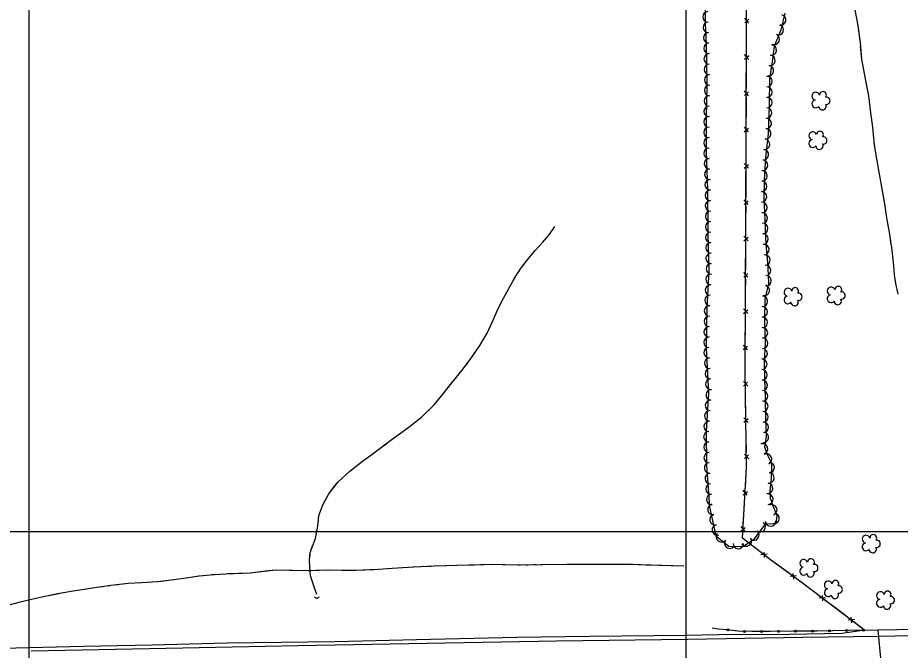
# Model space of a CAD drawing. Extents: x 353423 to 364002, y 127000 to 201942.
# Drawn here: x 359491 to 360163, y 153410 to 153891 of the extents above; entities that cross this region are included whole.
import ezdxf

# ---------------------------------------------------------------- set-up
doc = ezdxf.new("R2010")
doc.units = 0
for name, color, linetype in [('E_DTM_SlopeBottom', 7, 'Continuous'), ('E_DTM_SlopeTop', 7, 'Continuous'), ('E_FEN_Generic', 7, 'Continuous'), ('E_LAND_TreeLine', 7, 'Continuous'), ('E_MISCPROP', 7, 'Continuous'), ('E_STRUCT_WingWall', 7, 'Continuous')]:
    doc.layers.add(name, color=color, linetype=linetype)

msp = doc.modelspace()

# ---------------------------------------------------------------- linework, layer by layer
at = {"layer": 'E_DTM_SlopeBottom'}
for p, q in [((360044.48, 153886.91), (360047.63, 153889.67)), ((360047.69, 153886.73), (360044.49, 153890.42)), ((360044.39, 153859.28), (360047.54, 153862.05)), ((360047.6, 153859.1), (360044.4, 153862.8)), ((360044.3, 153831.66), (360047.45, 153834.42)), ((360047.51, 153831.48), (360044.31, 153835.18)), ((360044.21, 153804.04), (360047.36, 153806.8)), ((360047.42, 153803.86), (360044.22, 153807.55)), ((360044.12, 153776.41), (360047.28, 153779.18)), ((360047.33, 153776.23), (360044.13, 153779.93)), ((360047.24, 153748.61), (360044.04, 153752.31)), ((360044.03, 153748.79), (360047.19, 153751.55)), ((360043.91, 153721.17), (360047.07, 153723.92)), ((360047.12, 153720.98), (360043.93, 153724.69)), ((360043.76, 153693.55), (360046.92, 153696.3)), ((360046.97, 153693.36), (360043.78, 153697.06)), ((360043.6, 153665.92), (360046.76, 153668.68)), ((360046.82, 153665.74), (360043.62, 153669.44)), ((360043.45, 153638.3), (360046.61, 153641.05)), ((360046.66, 153638.11), (360043.47, 153641.82)), ((360046.77, 153610.53), (360043.5, 153614.17)), ((360043.55, 153610.65), (360046.66, 153613.46)), ((360047.16, 153582.9), (360043.89, 153586.55)), ((360043.94, 153583.03), (360047.05, 153585.85)), ((360047.55, 153555.28), (360044.28, 153558.92)), ((360044.33, 153555.41), (360047.44, 153558.22)), ((360043.22, 153527.93), (360046.52, 153530.51)), ((360046.42, 153527.57), (360043.43, 153531.44)), ((360044.82, 153499.99), (360041.83, 153503.86)), ((360041.62, 153500.35), (360044.92, 153502.93)), ((360059.57, 153480.19), (360059.28, 153484.37)), ((360061.65, 153482.64), (360056.77, 153482.33)), ((360083.84, 153466.25), (360078.97, 153465.84)), ((360081.81, 153463.76), (360081.43, 153467.93)), ((360103.88, 153447.19), (360103.57, 153451.37)), ((360105.95, 153449.65), (360101.08, 153449.31)), ((360127.99, 153433), (360123.12, 153432.66)), ((360125.92, 153430.54), (360125.61, 153434.72))]:
    msp.add_line(p, q, dxfattribs=at)
for points in [[(360135.75, 153424.98), (360087.48, 153461.44), (360064.2, 153478.52), (360042.8, 153494.91), (360045.92, 153548.67), (360044.86, 153623.58), (360045.48, 153736.09), (360046.68, 154112.77), (360046.31, 154227.8), (360045.72, 154333.03), (360045.06, 154428.36), (360044.66, 154515.03), (360046.43, 154649.15)], [(360045.93, 153875.71), (360045.96, 153885.58)], [(360045.89, 153864.49), (360045.93, 153875.71)], [(360045.84, 153848.09), (360045.87, 153857.96)], [(360045.8, 153836.86), (360045.84, 153848.09)], [(360045.75, 153820.46), (360045.78, 153830.34)], [(360045.71, 153809.24), (360045.75, 153820.46)], [(360045.66, 153792.84), (360045.69, 153802.71)], [(360045.63, 153781.61), (360045.66, 153792.84)], [(360045.57, 153765.22), (360045.6, 153775.09)], [(360045.54, 153753.99), (360045.57, 153765.22)], [(360045.48, 153737.59), (360045.52, 153747.47)], [(360045.43, 153726.37), (360045.48, 153736.09), (360045.48, 153737.59)], [(360045.34, 153709.97), (360045.39, 153719.84)], [(360045.27, 153698.74), (360045.34, 153709.97)], [(360045.18, 153682.35), (360045.24, 153692.22)], [(360045.12, 153671.12), (360045.18, 153682.35)], [(360045.03, 153654.72), (360045.08, 153664.6)], [(360044.97, 153643.5), (360045.03, 153654.72)], [(360044.88, 153627.1), (360044.93, 153636.97)], [(360044.97, 153615.88), (360044.86, 153623.58), (360044.88, 153627.1)], [(360045.2, 153599.48), (360045.06, 153609.35)], [(360045.36, 153588.26), (360045.2, 153599.48)], [(360045.59, 153571.86), (360045.45, 153581.73)], [(360045.75, 153560.64), (360045.59, 153571.86)], [(360045.66, 153544.24), (360045.92, 153548.67), (360045.84, 153554.11)], [(360045.01, 153533.04), (360045.66, 153544.24)], [(360044.06, 153516.67), (360044.63, 153526.52)], [(360043.41, 153505.46), (360044.06, 153516.67)], [(360047.42, 153491.36), (360042.8, 153494.91), (360043.03, 153498.95)], [(360056.34, 153484.54), (360047.42, 153491.36)], [(360069.44, 153474.68), (360064.2, 153478.52), (360061.52, 153480.57)], [(360078.49, 153468.04), (360069.44, 153474.68)], [(360091.67, 153458.28), (360087.48, 153461.44), (360083.75, 153464.18)], [(360100.62, 153451.52), (360091.67, 153458.28)], [(360113.71, 153441.63), (360105.83, 153447.58)], [(360122.66, 153434.86), (360113.71, 153441.63)], [(360135.75, 153424.98), (360127.87, 153430.93)], [(360135.75, 153424.98), (360146.11, 153425.17)], [(360359.72, 153396.61), (360149.14, 153392.8), (360146.11, 153425.17), (360357.97, 153429), (360359.72, 153396.61)]]:
    msp.add_lwpolyline(points, dxfattribs=at)
msp.add_arc((359719.01, 153451.78), 2.38, 216.2169, 322.45647, dxfattribs=at)
at = {"layer": 'E_DTM_SlopeTop'}
for points in [[(359501.58, 153409.18), (359604.33, 153411.32), (359704.64, 153413.36), (359802.98, 153415.05), (359901.31, 153416.94), (360001.26, 153418.17), (360088.79, 153419.61), (360146.63, 153420.41), (360208.79, 153421.58), (360300.57, 153423.02), (360383.2, 153425.01), (360475.69, 153426.79), (360558.92, 153428.09), (360643.46, 153429.29), (360727.51, 153430.49), (360833.25, 153431.92), (360913.05, 153433), (360987.57, 153433.79), (361054.36, 153435.13), (361127.98, 153436.14)], [(360135.75, 153424.98), (360118.66, 153422.29), (360078.61, 153421.7), (360024.92, 153421.28), (359999.66, 153420.99), (359926.67, 153420.05), (359871.21, 153419.31), (359794.73, 153417.5), (359732.54, 153416.2), (359650.38, 153415.08), (359593.59, 153413.56), (359541.74, 153412.47), (359479.53, 153411.07), (359414.05, 153409.89), (359355.61, 153408.58), (359291.13, 153407.22), (359240.86, 153406.09), (359184.36, 153405.01), (359134.13, 153404.74), (359131.21, 153404.72)]]:
    msp.add_lwpolyline(points, dxfattribs=at)
at = {"layer": 'E_FEN_Generic'}
msp.add_lwpolyline([(360014.32, 153901.83), (360014.54, 153886.44), (360015.19, 153870.62), (360015.79, 153839.71), (360015.25, 153814.57), (360015.24, 153789.22), (360016.28, 153760.24), (360016.55, 153726.34), (360017.08, 153698.39), (360015.7, 153669.56), (360015.15, 153639.36), (360017.07, 153605.34), (360015.09, 153576.14), (360015.52, 153550.56), (360017.67, 153518.79), (360022.48, 153496.61), (360032.46, 153488.89), (360043.12, 153488.69), (360051.65, 153494.09), (360060.55, 153505.73), (360068.54, 153506.12), (360069.22, 153512.22), (360066.1, 153519.31), (360064.54, 153524.2), (360064.15, 153524.62), (360063.79, 153530.88), (360064.98, 153540.64), (360065.24, 153551.59), (360061.8, 153558.41), (360060.1, 153563.48), (360059.79, 153564.19), (360061.02, 153572.57), (360060.52, 153585.22), (360060.22, 153601.59), (360059.76, 153615.95), (360059.54, 153628.62), (360060.24, 153643.84), (360059.88, 153660.23), (360060, 153676.79), (360062.9, 153688.71), (360062.66, 153694.64), (360062.17, 153704.95), (360060.72, 153718.31), (360059.94, 153736.86), (360059.36, 153753.61), (360059.55, 153767.33), (360060.57, 153784.8), (360062.54, 153802.53), (360063.46, 153824.18), (360063.54, 153844.21), (360064.98, 153852.45), (360065.6, 153857.1), (360067.23, 153869.51), (360072.36, 153881.56), (360075.2, 153894.33)], dxfattribs=at)
msp.add_lwpolyline([(360014.32, 153901.83), (360014.54, 153886.44), (360015.19, 153870.62), (360015.79, 153839.71), (360015.25, 153814.57), (360015.24, 153789.22), (360016.28, 153760.24), (360016.55, 153726.34), (360017.08, 153698.39), (360015.7, 153669.56), (360015.15, 153639.36), (360017.07, 153605.34), (360015.09, 153576.14), (360015.52, 153550.56), (360017.67, 153518.79), (360022.48, 153496.61), (360032.46, 153488.89), (360043.12, 153488.69), (360051.65, 153494.09), (360060.55, 153505.73), (360068.54, 153506.12), (360069.22, 153512.22), (360066.1, 153519.31), (360064.54, 153524.2), (360064.15, 153524.62), (360063.79, 153530.88), (360064.98, 153540.64), (360065.24, 153551.59), (360061.8, 153558.41), (360060.1, 153563.48), (360059.79, 153564.19), (360061.02, 153572.57), (360060.52, 153585.22), (360060.22, 153601.59), (360059.76, 153615.95), (360059.54, 153628.62), (360060.24, 153643.84), (360059.88, 153660.23), (360060, 153676.79), (360062.9, 153688.71), (360062.66, 153694.64), (360062.17, 153704.95), (360060.72, 153718.31), (360059.94, 153736.86), (360059.36, 153753.61), (360059.55, 153767.33), (360060.57, 153784.8), (360062.54, 153802.53), (360063.46, 153824.18), (360063.54, 153844.21), (360064.98, 153852.45), (360065.6, 153857.1), (360067.23, 153869.51), (360072.36, 153881.56), (360075.2, 153894.33)], dxfattribs=at)
for centre, radius, start, end in [((360016.56, 153891.44), 3.99, 90.83032, 270.81499), ((360071.89, 153889.07), 3.99, 257.47743, 77.46211), ((360016.76, 153883.51), 3.99, 92.35338, 272.33806), ((360017.08, 153875.53), 3.99, 92.35338, 272.33806), ((360070.14, 153881.68), 3.99, 246.94172, 66.9264), ((360067.01, 153874.33), 3.99, 246.94172, 66.9264), ((360017.34, 153867.5), 3.99, 91.11429, 271.09896), ((360064.68, 153866.18), 3.99, 262.52375, 82.50843), ((360017.5, 153859.52), 3.99, 91.11429, 271.09896), ((360063.64, 153858.26), 3.99, 262.52375, 82.50843), ((360017.65, 153851.53), 3.99, 91.11429, 271.09896), ((360062.51, 153850.44), 3.99, 260.13892, 80.1236), ((360017.8, 153843.54), 3.99, 91.11429, 271.09896), ((360061.44, 153842.19), 3.99, 269.76732, 89.752), ((360017.79, 153835.47), 3.99, 88.78428, 268.76896), ((360061.41, 153834.2), 3.99, 269.76732, 89.752), ((360098.62, 153831.09), 2.97, 17.13057, 260.10384), ((360104.08, 153831.96), 2.61, 321.8358, 179.76841), ((360017.62, 153827.49), 3.99, 88.78428, 268.76896), ((360061.38, 153826.21), 3.99, 269.76732, 89.752), ((360098.62, 153825.24), 2.97, 99.47975, 320.71364), ((360106.62, 153827.6), 2.78, 259.12766, 100.1387), ((360017.45, 153819.5), 3.99, 88.78428, 268.76896), ((360061.12, 153818.31), 3.99, 267.56174, 87.54642), ((360103.7, 153823.47), 2.78, 182.45064, 30.22364), ((360017.34, 153811.56), 3.99, 89.98958, 269.97426), ((360060.78, 153810.33), 3.99, 267.56174, 87.54642), ((360017.34, 153803.57), 3.99, 89.98958, 269.97426), ((360060.43, 153802.49), 3.99, 263.69266, 83.67733), ((360017.34, 153795.58), 3.99, 89.98958, 269.97426), ((360096.31, 153800.95), 2.97, 17.13057, 260.10384), ((360101.77, 153801.82), 2.61, 321.8358, 179.76841), ((360104.31, 153797.47), 2.78, 259.12766, 100.1387), ((360059.55, 153794.56), 3.99, 263.69266, 83.67733), ((360096.31, 153795.1), 2.97, 99.47975, 320.71364), ((360101.38, 153793.34), 2.78, 182.45064, 30.22364), ((360017.39, 153787.67), 3.99, 92.05335, 272.03803), ((360058.67, 153786.62), 3.99, 263.69266, 83.67733), ((360017.68, 153779.69), 3.99, 92.05335, 272.03803), ((360058.11, 153778.54), 3.99, 266.64255, 86.62723), ((360017.96, 153771.71), 3.99, 92.05335, 272.03803), ((360057.64, 153770.57), 3.99, 266.64255, 86.62723), ((360018.25, 153763.72), 3.99, 92.05335, 272.03803), ((360057.39, 153762.49), 3.99, 269.24349, 89.22816), ((360018.41, 153755.68), 3.99, 90.47572, 270.4604), ((360057.28, 153754.5), 3.99, 269.24349, 89.22816), ((360018.47, 153747.69), 3.99, 90.47572, 270.4604), ((360057.52, 153746.42), 3.99, 271.97718, 91.96185), ((360018.54, 153739.71), 3.99, 90.47572, 270.4604), ((360057.79, 153738.44), 3.99, 271.97718, 91.96185), ((360018.6, 153731.72), 3.99, 90.47572, 270.4604), ((360058.12, 153730.44), 3.99, 272.42044, 92.40512), ((360018.69, 153723.75), 3.99, 91.09025, 271.07493), ((360058.45, 153722.46), 3.99, 272.42044, 92.40512), ((360018.85, 153715.77), 3.99, 91.09025, 271.07493), ((360059.05, 153714.36), 3.99, 276.21738, 96.20206), ((360019, 153707.78), 3.99, 91.09025, 271.07493), ((360059.91, 153706.42), 3.99, 276.21738, 96.20206), ((360019.15, 153699.8), 3.99, 91.09025, 271.07493), ((360060.38, 153698.58), 3.99, 272.72737, 92.71205), ((360018.85, 153691.68), 3.99, 87.26191, 267.24658), ((360060.73, 153690.61), 3.99, 272.23959, 92.22427), ((360018.47, 153683.7), 3.99, 87.26191, 267.24658), ((360059.45, 153683.37), 3.99, 256.36898, 76.35366), ((360077.42, 153682.04), 2.97, 17.13057, 260.10384), ((360082.88, 153682.9), 2.61, 321.8358, 179.76841), ((360110.23, 153682.9), 2.97, 17.13057, 260.10384), ((360115.68, 153683.76), 2.61, 321.8358, 179.76841), ((360018.09, 153675.72), 3.99, 87.26191, 267.24658), ((360057.9, 153675.08), 3.99, 269.59584, 89.58052), ((360077.42, 153676.18), 2.97, 99.47975, 320.71364), ((360085.42, 153678.55), 2.78, 259.12766, 100.1387), ((360110.22, 153677.04), 2.97, 99.47975, 320.71364), ((360118.22, 153679.41), 2.78, 259.12766, 100.1387), ((360017.76, 153667.8), 3.99, 88.96976, 268.95444), ((360082.49, 153674.42), 2.78, 182.45064, 30.22364), ((360115.3, 153675.28), 2.78, 182.45064, 30.22364), ((360057.84, 153667.09), 3.99, 269.59584, 89.58052), ((360017.61, 153659.82), 3.99, 88.96976, 268.95444), ((360057.82, 153659.05), 3.99, 271.25211, 91.23679), ((360017.47, 153651.83), 3.99, 88.96976, 268.95444), ((360057.99, 153651.06), 3.99, 271.25211, 91.23679), ((360017.33, 153643.84), 3.99, 88.96976, 268.95444), ((360058.12, 153643.22), 3.99, 267.39418, 87.37885), ((360017.44, 153636.02), 3.99, 93.23077, 273.21544), ((360057.75, 153635.24), 3.99, 267.39418, 87.37885), ((360017.88, 153628.04), 3.99, 93.23077, 273.21544), ((360057.48, 153627.13), 3.99, 270.99386, 90.97854), ((360018.33, 153620.07), 3.99, 93.23077, 273.21544), ((360057.62, 153619.14), 3.99, 270.99386, 90.97854), ((360018.78, 153612.09), 3.99, 93.23077, 273.21544), ((360057.82, 153611.12), 3.99, 271.83033, 91.81501), ((360019.06, 153603.86), 3.99, 86.12794, 266.11262), ((360058.08, 153603.14), 3.99, 271.83033, 91.81501), ((360018.52, 153595.89), 3.99, 86.12794, 266.11262), ((360058.25, 153595.18), 3.99, 271.05749, 91.04217), ((360017.98, 153587.92), 3.99, 86.12794, 266.11262), ((360058.39, 153587.2), 3.99, 271.05749, 91.04217), ((360017.44, 153579.95), 3.99, 86.12794, 266.11262), ((360058.66, 153579.17), 3.99, 272.25269, 92.23737), ((360017.25, 153572.15), 3.99, 90.96594, 270.95061), ((360058.76, 153571.58), 3.99, 261.69393, 81.6786), ((360017.38, 153564.16), 3.99, 90.96594, 270.95061), ((360058.13, 153562.77), 3.99, 288.53075, 108.51543), ((360017.51, 153556.18), 3.99, 90.96594, 270.95061), ((360061.14, 153555.07), 3.99, 296.80435, 116.78903), ((360017.77, 153548.3), 3.99, 93.88841, 273.87309), ((360063.08, 153548.61), 3.99, 268.63814, 88.62281), ((360018.31, 153540.33), 3.99, 93.88841, 273.87309), ((360062.89, 153540.82), 3.99, 263.08082, 83.0655), ((360018.85, 153532.36), 3.99, 93.88841, 273.87309), ((360061.93, 153532.89), 3.99, 263.08082, 83.0655), ((360019.39, 153524.39), 3.99, 93.88841, 273.87309), ((360062.06, 153524.56), 3.99, 273.26407, 93.24874), ((360020.25, 153516.78), 3.99, 102.25109, 282.23576), ((360065.08, 153516.43), 3.99, 293.76501, 113.74969), ((360021.94, 153508.97), 3.99, 102.25109, 282.23576), ((360066.87, 153510), 3.99, 263.72628, 83.71096), ((360023.64, 153501.16), 3.99, 102.25109, 282.23576), ((360056.27, 153503.58), 3.99, 232.60431, 52.58899), ((360064.12, 153508), 3.99, 182.82041, 2.80509), ((360026.76, 153495.95), 3.99, 142.24939, 322.23407), ((360051.42, 153497.24), 3.99, 232.60431, 52.58899), ((360136.9, 153494.17), 2.97, 17.13057, 260.10384), ((360142.35, 153495.03), 2.61, 321.8358, 179.76841), ((360033.07, 153491.06), 3.99, 142.24939, 322.23407), ((360039.64, 153490.84), 3.99, 178.92734, 358.91202), ((360045.77, 153492.85), 3.99, 212.37268, 32.35736), ((360136.9, 153488.31), 2.97, 99.47975, 320.71364), ((360144.9, 153490.68), 2.78, 259.12766, 100.1387), ((360141.97, 153486.55), 2.78, 182.45064, 30.22364), ((360089.45, 153475.73), 2.97, 17.13057, 260.10384), ((360094.91, 153476.59), 2.61, 321.8358, 179.76841), ((360089.45, 153469.87), 2.97, 99.47975, 320.71364), ((360097.45, 153472.24), 2.78, 259.12766, 100.1387), ((360094.52, 153468.11), 2.78, 182.45064, 30.22364), ((360108.07, 153459.33), 2.97, 17.13057, 260.10384), ((360108.06, 153453.48), 2.97, 99.47975, 320.71364), ((360113.52, 153460.2), 2.61, 321.8358, 179.76841), ((360116.06, 153455.84), 2.78, 259.12766, 100.1387), ((360113.14, 153451.71), 2.78, 182.45064, 30.22364), ((360147.74, 153451.22), 2.97, 17.13057, 260.10384), ((360153.2, 153452.09), 2.61, 321.8358, 179.76841), ((360155.74, 153447.74), 2.78, 259.12766, 100.1387), ((360147.74, 153445.37), 2.97, 99.47975, 320.71364), ((360152.82, 153443.61), 2.78, 182.45064, 30.22364)]:
    msp.add_arc(centre, radius, start, end, dxfattribs=at)
at = {"layer": 'E_LAND_TreeLine'}
for p, q in [((359500, 152500), (359500, 155000)), ((360000, 152500), (360000, 155000)), ((359000, 153500), (362500, 153500))]:
    msp.add_line(p, q, dxfattribs=at)
at = {"layer": 'E_MISCPROP'}
msp.add_lwpolyline([(360135.75, 153424.98), (360099.74, 153424.18), (360081.66, 153424.2), (360064.12, 153423.98), (360049.97, 153423.83), (360039.38, 153424.14), (360031.28, 153425.16), (360024.41, 153425.65), (360019.71, 153426.38)], dxfattribs=at)
msp.add_lwpolyline([(360135.75, 153424.98), (360099.74, 153424.18), (360081.66, 153424.2), (360064.12, 153423.98), (360049.97, 153423.83), (360039.38, 153424.14), (360031.28, 153425.16), (360024.41, 153425.65), (360019.71, 153426.38)], dxfattribs=at)
for centre, radius in [((360031.59, 153425.12), 0.752), ((360031.59, 153425.12), 0.379), ((360044.44, 153423.99), 0.752), ((360044.44, 153423.99), 0.379), ((360057.35, 153423.91), 0.752), ((360057.35, 153423.91), 0.379), ((360070.26, 153424.06), 0.752), ((360070.26, 153424.06), 0.379), ((360083.17, 153424.2), 0.752), ((360083.17, 153424.2), 0.379), ((360096.08, 153424.19), 0.752), ((360096.08, 153424.19), 0.379), ((360108.98, 153424.39), 0.752), ((360108.98, 153424.39), 0.379), ((360121.89, 153424.67), 0.752), ((360121.89, 153424.67), 0.379), ((360134.8, 153424.96), 0.752), ((360134.8, 153424.96), 0.379)]:
    msp.add_circle(centre, radius, dxfattribs=at)
at = {"layer": 'E_STRUCT_WingWall'}
for points in [[(360127.32, 153901.93), (360130.24, 153886.36), (360132.23, 153872.04), (360133.29, 153859.21), (360136.09, 153844.33), (360138.64, 153831.45), (360140.15, 153818.34), (360141.67, 153807.42), (360143.02, 153793.93), (360144.81, 153783.51), (360146.58, 153773.19), (360148.82, 153760.72), (360150.95, 153749.31), (360152.39, 153738.46), (360154.4, 153727.76), (360156.34, 153713.85), (360157.65, 153702.09), (360158.27, 153695.2), (360159.2, 153688.65), (360161.08, 153680.62)], [(360130.07, 153887.23), (360130.24, 153886.36), (360130.39, 153885.24)], [(360130.95, 153881.24), (360131.23, 153879.24)], [(360131.79, 153875.24), (360132.07, 153873.23)], [(360132.47, 153869.21), (360133.29, 153859.21), (360136.09, 153844.33), (360136.89, 153840.29)], [(360136.89, 153840.29), (360138.64, 153831.45), (360140.15, 153818.34), (360141.13, 153811.33)], [(360141.68, 153807.32), (360141.88, 153805.31)], [(360142.28, 153801.3), (360142.48, 153799.29)], [(360142.89, 153795.27), (360143.02, 153793.93), (360143.13, 153793.26)], [(360143.82, 153789.28), (360144.81, 153783.51), (360146.58, 153773.19), (360148.82, 153760.72), (360148.87, 153760.43)], [(360148.87, 153760.43), (360150.95, 153749.31), (360152.39, 153738.46), (360153.69, 153731.54)], [(359719.04, 153452.01), (359718.13, 153454.2), (359715.99, 153460.86), (359714.15, 153466.32), (359713.53, 153473.12), (359713.36, 153478.45), (359713.96, 153484.12), (359717.85, 153494.73), (359719.7, 153504.12), (359720.53, 153512.25), (359723.71, 153520.9), (359727.98, 153528.74), (359735.19, 153537.75), (359743.94, 153545.82), (359753.71, 153553.52), (359760.86, 153558.57), (359772.54, 153567.34), (359780.96, 153573.63), (359788.15, 153578.72), (359798.6, 153586.99), (359808.32, 153596.33), (359815.01, 153604.77), (359821.71, 153613.12), (359829.66, 153622.64), (359836.23, 153631.49), (359842.95, 153641.46), (359848.58, 153650.94), (359852.55, 153659.74), (359857.22, 153670.14), (359860.93, 153677.44), (359865.06, 153684.77), (359869.42, 153692.58), (359874.04, 153699.7), (359878.87, 153706.27), (359885.34, 153713.94), (359890.62, 153719.84), (359895.64, 153725.62), (359899.99, 153732.08)], [(359879.93, 153707.53), (359885.34, 153713.94), (359890.62, 153719.84), (359895.64, 153725.62), (359899.99, 153732.08)], [(360154.42, 153727.57), (360154.7, 153725.57)], [(360155.26, 153721.57), (360155.54, 153719.56)], [(360156.1, 153715.56), (360156.34, 153713.85), (360156.37, 153713.56)], [(360156.82, 153709.54), (360157.65, 153702.09), (360158.27, 153695.2), (360159.2, 153688.65), (360161.08, 153680.62)], [(359872.23, 153696.9), (359873.42, 153698.74)], [(359875.96, 153702.3), (359877.25, 153704.07)], [(359868.73, 153691.35), (359869.42, 153692.58), (359869.84, 153693.23)], [(359852.32, 153659.21), (359852.55, 153659.74), (359857.22, 153670.14), (359860.93, 153677.44), (359865.06, 153684.77), (359866.6, 153687.52)], [(359836.44, 153631.81), (359842.95, 153641.46), (359848.58, 153650.94), (359852.32, 153659.21)], [(359832.54, 153626.53), (359833.84, 153628.28)], [(359824.34, 153616.27), (359825.74, 153617.95)], [(359828.55, 153621.31), (359829.66, 153622.64), (359829.93, 153623.01)], [(359800.72, 153589.03), (359808.32, 153596.33), (359815.01, 153604.77), (359821.54, 153612.91)], [(359775.62, 153569.64), (359780.96, 153573.63), (359788.15, 153578.72), (359798.6, 153586.99), (359800.72, 153589.03)], [(359770.36, 153565.7), (359772.11, 153567.02)], [(359759.83, 153557.84), (359760.86, 153558.57), (359761.6, 153559.13)], [(359765.11, 153561.76), (359766.86, 153563.07)], [(359732.52, 153534.41), (359735.19, 153537.75), (359743.94, 153545.82), (359753.71, 153553.52), (359756.26, 153555.32)], [(359719.89, 153505.95), (359720.53, 153512.25), (359723.71, 153520.9), (359727.98, 153528.74), (359732.52, 153534.41)], [(359718.79, 153499.48), (359719.21, 153501.63)], [(359717.26, 153493.11), (359717.85, 153494.73), (359717.94, 153495.19)], [(359715, 153486.95), (359715.75, 153489)], [(359719.04, 153452.01), (359718.13, 153454.2), (359715.99, 153460.86), (359714.15, 153466.32), (359713.53, 153473.12), (359713.36, 153478.45), (359713.82, 153482.77)], [(359998.29, 153473.63), (359956.75, 153474.86), (359909.28, 153475.02), (359872.22, 153474.31), (359852.7, 153474.77), (359825.49, 153474.01), (359808.1, 153473.58), (359792.71, 153472.96), (359776.26, 153471.97), (359762.24, 153470.94), (359748.74, 153470.31), (359737.96, 153470.32), (359727.55, 153470.54), (359713.81, 153470.05), (359687.53, 153470.65), (359668.12, 153468.4), (359649.6, 153467.64), (359640.69, 153467.12), (359629.42, 153465.99), (359621.25, 153464.81), (359610.15, 153463.25), (359597.62, 153461.61), (359585.76, 153460.91), (359575.35, 153460.43), (359562.24, 153458.82), (359551.61, 153457.45), (359542.05, 153455.82), (359533.48, 153454.53), (359523.1, 153452.76), (359512.04, 153450.64), (359501.77, 153448.18), (359492.14, 153446.09), (359482.95, 153443.49)], [(359708.59, 153470.17), (359687.53, 153470.65), (359679.75, 153469.75)], [(359714.56, 153470.08), (359713.81, 153470.05), (359712.57, 153470.08)], [(359720.53, 153470.29), (359718.54, 153470.22)], [(359726.51, 153470.5), (359724.51, 153470.43)], [(359759.36, 153470.8), (359748.74, 153470.31), (359737.96, 153470.32), (359730.49, 153470.48)], [(359788.18, 153472.69), (359776.26, 153471.97), (359762.24, 153470.94), (359759.36, 153470.8)], [(359794.15, 153473.02), (359792.71, 153472.96), (359792.16, 153472.93)], [(359800.12, 153473.26), (359798.13, 153473.18)], [(359806.1, 153473.49), (359804.11, 153473.42)], [(359838.96, 153474.39), (359825.49, 153474.01), (359810.08, 153473.62)], [(359867.83, 153474.41), (359852.7, 153474.77), (359838.96, 153474.39)], [(359873.81, 153474.34), (359872.22, 153474.31), (359871.82, 153474.32)], [(359879.78, 153474.45), (359877.79, 153474.42)], [(359885.76, 153474.57), (359883.77, 153474.53)], [(359918.63, 153474.99), (359909.28, 153475.02), (359889.74, 153474.64)], [(359947.52, 153474.89), (359918.63, 153474.99)], [(359953.5, 153474.87), (359951.5, 153474.88)], [(359959.47, 153474.78), (359957.48, 153474.84)], [(359965.44, 153474.6), (359963.45, 153474.66)], [(359998.29, 153473.63), (359969.42, 153474.49)], [(359629.12, 153465.95), (359621.25, 153464.81), (359610.15, 153463.25), (359600.51, 153461.99)], [(359635.07, 153466.56), (359633.08, 153466.36)], [(359641.01, 153467.14), (359640.69, 153467.12), (359639.03, 153466.95)], [(359646.97, 153467.49), (359644.99, 153467.37)], [(359679.75, 153469.75), (359668.12, 153468.4), (359650.95, 153467.7)], [(359549.97, 153457.17), (359542.05, 153455.82), (359533.48, 153454.53), (359523.1, 153452.76), (359521.48, 153452.45)], [(359555.89, 153458), (359553.91, 153457.74)], [(359561.81, 153458.77), (359559.84, 153458.51)], [(359567.75, 153459.5), (359565.77, 153459.25)], [(359600.51, 153461.99), (359597.62, 153461.61), (359585.76, 153460.91), (359575.35, 153460.43), (359571.7, 153459.98)], [(359521.48, 153452.45), (359512.04, 153450.64), (359501.77, 153448.18), (359493.26, 153446.33)]]:
    msp.add_lwpolyline(points, dxfattribs=at)

doc.saveas('drawing.dxf')
